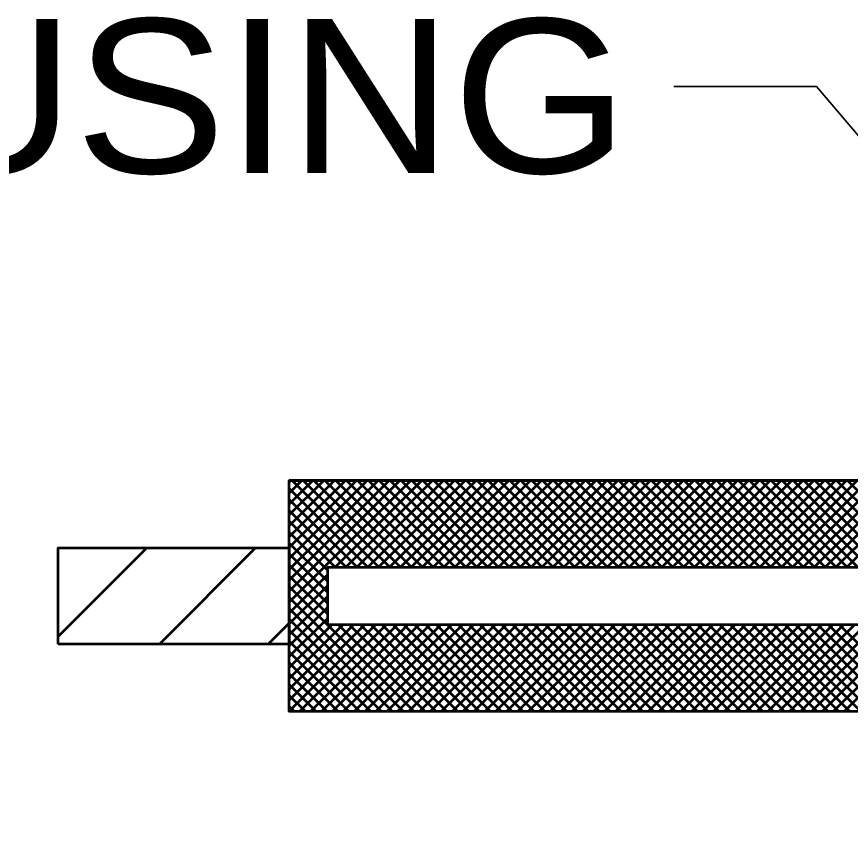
# Model space of a CAD drawing. Extents: x -1 to 679, y 0 to 440.
# Drawn here: x 109.6 to 120.42, y 164.71 to 175.28 of the extents above; entities that cross this region are included whole.
import ezdxf

# ---------------------------------------------------------------- set-up
doc = ezdxf.new("R2010")
doc.units = 0
doc.header["$LTSCALE"] = 0.8
doc.layers.add('1', color=7, linetype='Continuous', lineweight=53)

msp = doc.modelspace()

# ---------------------------------------------------------------- linework, layer by layer
at = {"layer": '1'}
for p, q in [((113.1378, 169.2394), (113.1602, 169.2618)), ((113.1378, 169.098), (113.3016, 169.2618)), ((113.1378, 168.9566), (113.443, 169.2618)), ((113.1378, 168.8152), (113.5844, 169.2618)), ((113.1378, 168.6737), (113.7258, 169.2618)), ((113.1378, 168.5323), (113.8672, 169.2618)), ((113.1378, 168.3909), (114.0087, 169.2618)), ((113.1378, 168.2495), (114.1501, 169.2618)), ((113.1378, 168.1081), (114.2915, 169.2618)), ((113.1378, 167.9667), (114.4329, 169.2618)), ((113.1378, 167.8252), (114.5743, 169.2618)), ((113.1378, 167.6838), (114.7158, 169.2618)), ((114.3003, 168.1368), (113.1753, 169.2618)), ((114.4417, 168.1368), (113.3167, 169.2618)), ((114.5832, 168.1368), (113.4582, 169.2618)), ((114.7246, 168.1368), (113.5996, 169.2618)), ((113.7322, 168.1368), (114.8572, 169.2618)), ((114.866, 168.1368), (113.741, 169.2618)), ((113.8737, 168.1368), (114.9987, 169.2618)), ((115.0074, 168.1368), (113.8824, 169.2618)), ((114.0151, 168.1368), (115.1401, 169.2618)), ((115.1488, 168.1368), (114.0238, 169.2618)), ((114.1565, 168.1368), (115.2815, 169.2618)), ((115.2903, 168.1368), (114.1653, 169.2618)), ((114.2979, 168.1368), (115.4229, 169.2618)), ((115.4317, 168.1368), (114.3067, 169.2618)), ((114.4393, 168.1368), (115.5643, 169.2618)), ((115.5731, 168.1368), (114.4481, 169.2618)), ((114.5807, 168.1368), (115.7057, 169.2618)), ((115.7145, 168.1368), (114.5895, 169.2618)), ((114.7222, 168.1368), (115.8472, 169.2618)), ((115.8559, 168.1368), (114.7309, 169.2618)), ((114.8636, 168.1368), (115.9886, 169.2618)), ((115.9973, 168.1368), (114.8723, 169.2618)), ((115.005, 168.1368), (116.13, 169.2618)), ((116.1388, 168.1368), (115.0138, 169.2618)), ((115.1464, 168.1368), (116.2714, 169.2618)), ((116.2802, 168.1368), (115.1552, 169.2618)), ((115.2878, 168.1368), (116.4128, 169.2618)), ((116.4216, 168.1368), (115.2966, 169.2618)), ((115.4292, 168.1368), (116.5542, 169.2618)), ((116.563, 168.1368), (115.438, 169.2618)), ((115.5707, 168.1368), (116.6957, 169.2618)), ((116.7045, 168.1368), (115.5795, 169.2618)), ((115.7121, 168.1368), (116.8371, 169.2618)), ((116.8459, 168.1368), (115.7209, 169.2618)), ((115.8535, 168.1368), (116.9785, 169.2618)), ((116.9873, 168.1368), (115.8623, 169.2618)), ((115.9949, 168.1368), (117.1199, 169.2618)), ((117.1287, 168.1368), (116.0037, 169.2618)), ((116.1364, 168.1368), (117.2614, 169.2618)), ((117.2702, 168.1368), (116.1452, 169.2618)), ((116.2778, 168.1368), (117.4028, 169.2618)), ((117.4116, 168.1368), (116.2866, 169.2618)), ((116.4192, 168.1368), (117.5442, 169.2618)), ((117.553, 168.1368), (116.428, 169.2618)), ((116.5607, 168.1368), (117.6857, 169.2618)), ((117.6944, 168.1368), (116.5694, 169.2618)), ((116.7021, 168.1368), (117.8271, 169.2618)), ((117.8358, 168.1368), (116.7108, 169.2618)), ((116.8435, 168.1368), (117.9685, 169.2618)), ((117.9772, 168.1368), (116.8522, 169.2618)), ((116.9849, 168.1368), (118.1099, 169.2618)), ((118.1187, 168.1368), (116.9937, 169.2618)), ((117.1263, 168.1368), (118.2513, 169.2618)), ((118.2601, 168.1368), (117.1351, 169.2618)), ((117.2677, 168.1368), (118.3927, 169.2618)), ((118.4015, 168.1368), (117.2765, 169.2618)), ((117.4092, 168.1368), (118.5342, 169.2618)), ((118.5429, 168.1368), (117.4179, 169.2618)), ((117.5506, 168.1368), (118.6756, 169.2618)), ((118.6843, 168.1368), (117.5593, 169.2618)), ((117.692, 168.1368), (118.817, 169.2618)), ((118.8257, 168.1368), (117.7007, 169.2618)), ((117.8334, 168.1368), (118.9584, 169.2618)), ((118.9672, 168.1368), (117.8422, 169.2618)), ((117.9748, 168.1368), (119.0998, 169.2618)), ((119.1087, 168.1368), (117.9837, 169.2618)), ((118.1162, 168.1368), (119.2412, 169.2618)), ((119.2501, 168.1368), (118.1251, 169.2618)), ((118.2577, 168.1368), (119.3827, 169.2618)), ((119.3915, 168.1368), (118.2665, 169.2618)), ((118.3991, 168.1368), (119.5241, 169.2618)), ((119.5329, 168.1368), (118.4079, 169.2618)), ((118.5405, 168.1368), (119.6655, 169.2618)), ((119.6743, 168.1368), (118.5493, 169.2618)), ((118.682, 168.1368), (119.807, 169.2618)), ((119.8157, 168.1368), (118.6907, 169.2618)), ((118.8234, 168.1368), (119.9484, 169.2618)), ((119.9572, 168.1368), (118.8322, 169.2618)), ((118.9648, 168.1368), (120.0898, 169.2618)), ((120.0986, 168.1368), (118.9736, 169.2618)), ((119.1063, 168.1368), (120.2313, 169.2618)), ((120.24, 168.1368), (119.115, 169.2618)), ((119.2477, 168.1368), (120.3727, 169.2618)), ((120.3814, 168.1368), (119.2564, 169.2618)), ((119.3891, 168.1368), (120.5141, 169.2618)), ((120.5228, 168.1368), (119.3978, 169.2618)), ((119.5305, 168.1368), (120.6555, 169.2618)), ((120.6642, 168.1368), (119.5392, 169.2618)), ((119.6719, 168.1368), (120.7969, 169.2618)), ((120.8057, 168.1368), (119.6807, 169.2618)), ((119.8133, 168.1368), (120.9383, 169.2618)), ((120.9471, 168.1368), (119.8221, 169.2618)), ((119.9547, 168.1368), (121.0797, 169.2618)), ((121.0885, 168.1368), (119.9635, 169.2618)), ((120.0962, 168.1368), (121.2212, 169.2618)), ((121.2299, 168.1368), (120.1049, 169.2618)), ((120.2376, 168.1368), (121.3626, 169.2618)), ((121.3713, 168.1368), (120.2463, 169.2618)), ((120.379, 168.1368), (121.504, 169.2618)), ((121.5127, 168.1368), (120.3877, 169.2618)), ((114.1589, 168.1368), (113.1378, 169.1578)), ((114.0174, 168.1368), (113.1378, 169.0163)), ((113.876, 168.1368), (113.1378, 168.8749)), ((113.7346, 168.1368), (113.1378, 168.7335)), ((113.6378, 168.0921), (113.1378, 168.5921)), ((110.1378, 167.2388), (111.2857, 168.3868)), ((111.4499, 167.1368), (112.6999, 168.3868)), ((113.6378, 167.9507), (113.1378, 168.4507)), ((113.1378, 167.1368), (113.1378, 168.3868)), ((113.6378, 167.8092), (113.1378, 168.3092)), ((113.6378, 167.6678), (113.1378, 168.1678)), ((113.1378, 167.5423), (113.6378, 168.0423)), ((113.6378, 167.5264), (113.1378, 168.0264)), ((113.1378, 167.4009), (113.6378, 167.9009)), ((114.7611, 166.2618), (113.1378, 167.885)), ((113.1378, 167.2595), (113.6378, 167.7595)), ((114.6197, 166.2618), (113.1378, 167.7436)), ((113.1378, 167.1181), (113.6378, 167.6181)), ((114.4783, 166.2618), (113.1378, 167.6022)), ((112.8642, 167.1368), (113.1378, 167.4104)), ((113.1378, 166.9767), (113.6378, 167.4767)), ((114.3368, 166.2618), (113.1378, 167.4607)), ((113.1378, 166.8353), (113.6893, 167.3868)), ((113.1378, 166.6938), (113.8307, 167.3868)), ((113.1378, 166.5524), (113.9722, 167.3868)), ((113.1378, 166.411), (114.1136, 167.3868)), ((113.1378, 166.2696), (114.255, 167.3868)), ((114.1954, 166.2618), (113.1378, 167.3193)), ((113.2714, 166.2618), (114.3964, 167.3868)), ((113.4128, 166.2618), (114.5378, 167.3868)), ((113.5542, 166.2618), (114.6792, 167.3868)), ((113.6957, 166.2618), (114.8207, 167.3868)), ((114.9025, 166.2618), (113.7775, 167.3868)), ((113.8371, 166.2618), (114.9621, 167.3868)), ((115.0439, 166.2618), (113.9189, 167.3868)), ((113.9785, 166.2618), (115.1035, 167.3868)), ((115.1853, 166.2618), (114.0603, 167.3868)), ((114.1199, 166.2618), (115.2449, 167.3868)), ((115.3267, 166.2618), (114.2017, 167.3868)), ((114.2614, 166.2618), (115.3864, 167.3868)), ((115.4682, 166.2618), (114.3432, 167.3868)), ((114.4028, 166.2618), (115.5278, 167.3868)), ((115.6096, 166.2618), (114.4846, 167.3868)), ((114.5442, 166.2618), (115.6692, 167.3868)), ((115.751, 166.2618), (114.626, 167.3868)), ((114.6857, 166.2618), (115.8107, 167.3868)), ((115.8924, 166.2618), (114.7674, 167.3868)), ((114.8271, 166.2618), (115.9521, 167.3868)), ((116.0339, 166.2618), (114.9089, 167.3868)), ((114.9685, 166.2618), (116.0935, 167.3868)), ((116.1753, 166.2618), (115.0503, 167.3868)), ((115.1099, 166.2618), (116.2349, 167.3868)), ((116.3167, 166.2618), (115.1917, 167.3868)), ((115.2513, 166.2618), (116.3763, 167.3868)), ((116.4582, 166.2618), (115.3332, 167.3868)), ((115.3927, 166.2618), (116.5177, 167.3868)), ((116.5996, 166.2618), (115.4746, 167.3868)), ((115.5342, 166.2618), (116.6592, 167.3868)), ((116.741, 166.2618), (115.616, 167.3868)), ((115.6756, 166.2618), (116.8006, 167.3868)), ((116.8824, 166.2618), (115.7574, 167.3868)), ((115.817, 166.2618), (116.942, 167.3868)), ((117.0238, 166.2618), (115.8988, 167.3868)), ((115.9584, 166.2618), (117.0834, 167.3868)), ((117.1653, 166.2618), (116.0403, 167.3868)), ((116.0998, 166.2618), (117.2248, 167.3868)), ((117.3067, 166.2618), (116.1817, 167.3868)), ((116.2412, 166.2618), (117.3662, 167.3868)), ((117.4481, 166.2618), (116.3231, 167.3868)), ((116.3827, 166.2618), (117.5077, 167.3868)), ((117.5895, 166.2618), (116.4645, 167.3868)), ((116.5241, 166.2618), (117.6491, 167.3868)), ((117.7309, 166.2618), (116.6059, 167.3868)), ((116.6655, 166.2618), (117.7905, 167.3868)), ((117.8723, 166.2618), (116.7473, 167.3868)), ((116.807, 166.2618), (117.932, 167.3868)), ((118.0138, 166.2618), (116.8888, 167.3868)), ((116.9484, 166.2618), (118.0734, 167.3868)), ((118.1552, 166.2618), (117.0302, 167.3868)), ((117.0898, 166.2618), (118.2148, 167.3868)), ((118.2966, 166.2618), (117.1716, 167.3868)), ((117.2313, 166.2618), (118.3563, 167.3868)), ((118.438, 166.2618), (117.313, 167.3868)), ((117.3727, 166.2618), (118.4977, 167.3868)), ((118.5795, 166.2618), (117.4545, 167.3868)), ((117.5141, 166.2618), (118.6391, 167.3868)), ((118.7209, 166.2618), (117.5959, 167.3868)), ((117.6555, 166.2618), (118.7805, 167.3868)), ((118.8623, 166.2618), (117.7373, 167.3868)), ((117.7969, 166.2618), (118.9219, 167.3868)), ((119.0037, 166.2618), (117.8787, 167.3868)), ((117.9383, 166.2618), (119.0633, 167.3868)), ((119.1452, 166.2618), (118.0202, 167.3868)), ((118.0797, 166.2618), (119.2047, 167.3868)), ((119.2866, 166.2618), (118.1616, 167.3868)), ((118.2212, 166.2618), (119.3462, 167.3868)), ((119.428, 166.2618), (118.303, 167.3868)), ((118.3626, 166.2618), (119.4876, 167.3868)), ((119.5694, 166.2618), (118.4444, 167.3868)), ((118.504, 166.2618), (119.629, 167.3868)), ((119.7108, 166.2618), (118.5858, 167.3868)), ((118.6454, 166.2618), (119.7704, 167.3868)), ((119.8522, 166.2618), (118.7272, 167.3868)), ((118.7868, 166.2618), (119.9118, 167.3868)), ((119.9937, 166.2618), (118.8687, 167.3868)), ((118.9282, 166.2618), (120.0532, 167.3868)), ((120.1351, 166.2618), (119.0101, 167.3868)), ((119.0697, 166.2618), (120.1947, 167.3868)), ((120.2765, 166.2618), (119.1515, 167.3868)), ((119.2112, 166.2618), (120.3362, 167.3868)), ((120.4179, 166.2618), (119.2929, 167.3868)), ((119.3526, 166.2618), (120.4776, 167.3868)), ((120.5593, 166.2618), (119.4343, 167.3868)), ((119.494, 166.2618), (120.619, 167.3868)), ((120.7007, 166.2618), (119.5757, 167.3868)), ((119.6354, 166.2618), (120.7604, 167.3868)), ((120.8422, 166.2618), (119.7172, 167.3868)), ((119.7768, 166.2618), (120.9018, 167.3868)), ((120.9837, 166.2618), (119.8587, 167.3868)), ((119.9183, 166.2618), (121.0433, 167.3868)), ((121.1251, 166.2618), (120.0001, 167.3868)), ((120.0597, 166.2618), (121.1847, 167.3868)), ((121.2665, 166.2618), (120.1415, 167.3868)), ((120.2011, 166.2618), (121.3261, 167.3868)), ((121.4079, 166.2618), (120.2829, 167.3868)), ((120.3425, 166.2618), (121.4675, 167.3868)), ((114.054, 166.2618), (113.1378, 167.1779)), ((113.9126, 166.2618), (113.1378, 167.0365)), ((113.7712, 166.2618), (113.1378, 166.8951)), ((113.6298, 166.2618), (113.1378, 166.7537)), ((113.4883, 166.2618), (113.1378, 166.6122)), ((113.3468, 166.2618), (113.1378, 166.4707)), ((113.2054, 166.2618), (113.1378, 166.3293))]:
    msp.add_line(p, q, dxfattribs=at)
at = {"layer": '1', "lineweight": 35}
msp.add_lwpolyline([(122.6378, 171.2618), (119.9832, 174.3763), (118.1311, 174.3763)], dxfattribs=at)
at = {"layer": '1'}
for points in [[(122.6378, 166.2618), (122.6378, 169.2618), (122.6378, 171.2618), (132.6378, 171.2618), (133.1378, 172.0118), (138.1378, 172.0118), (138.1378, 170.3868), (135.8878, 170.3868), (132.0128, 170.3868), (130.1378, 169.2618), (113.1378, 169.2618), (122.6378, 169.2618)], [(113.1378, 169.2618), (130.1378, 169.2618), (132.0128, 170.3868), (135.8878, 170.3868), (135.8878, 164.7086)], [(122.6378, 166.2618), (113.1378, 166.2618), (113.1378, 167.1368), (113.1378, 168.3868), (113.1378, 169.2618), (130.1378, 169.2618), (132.0128, 170.3868), (135.8878, 170.3868), (135.8878, 164.7086)]]:
    msp.add_lwpolyline(points, dxfattribs=at)
for points in [[(110.1378, 167.1368), (110.1378, 168.3868), (113.1378, 168.3868), (113.1378, 167.1368)], [(113.6378, 167.3868), (113.6378, 168.1368), (131.2628, 168.1368), (131.2628, 167.3868)]]:
    msp.add_lwpolyline(points, close=True, dxfattribs=at)

# ---------------------------------------------------------------- texts
at = {"layer": '1', "width": 1.1}
msp.add_text('Y HOUSING', height=2, dxfattribs=at).set_placement((101.0351, 173.2527))

doc.saveas('drawing.dxf')
